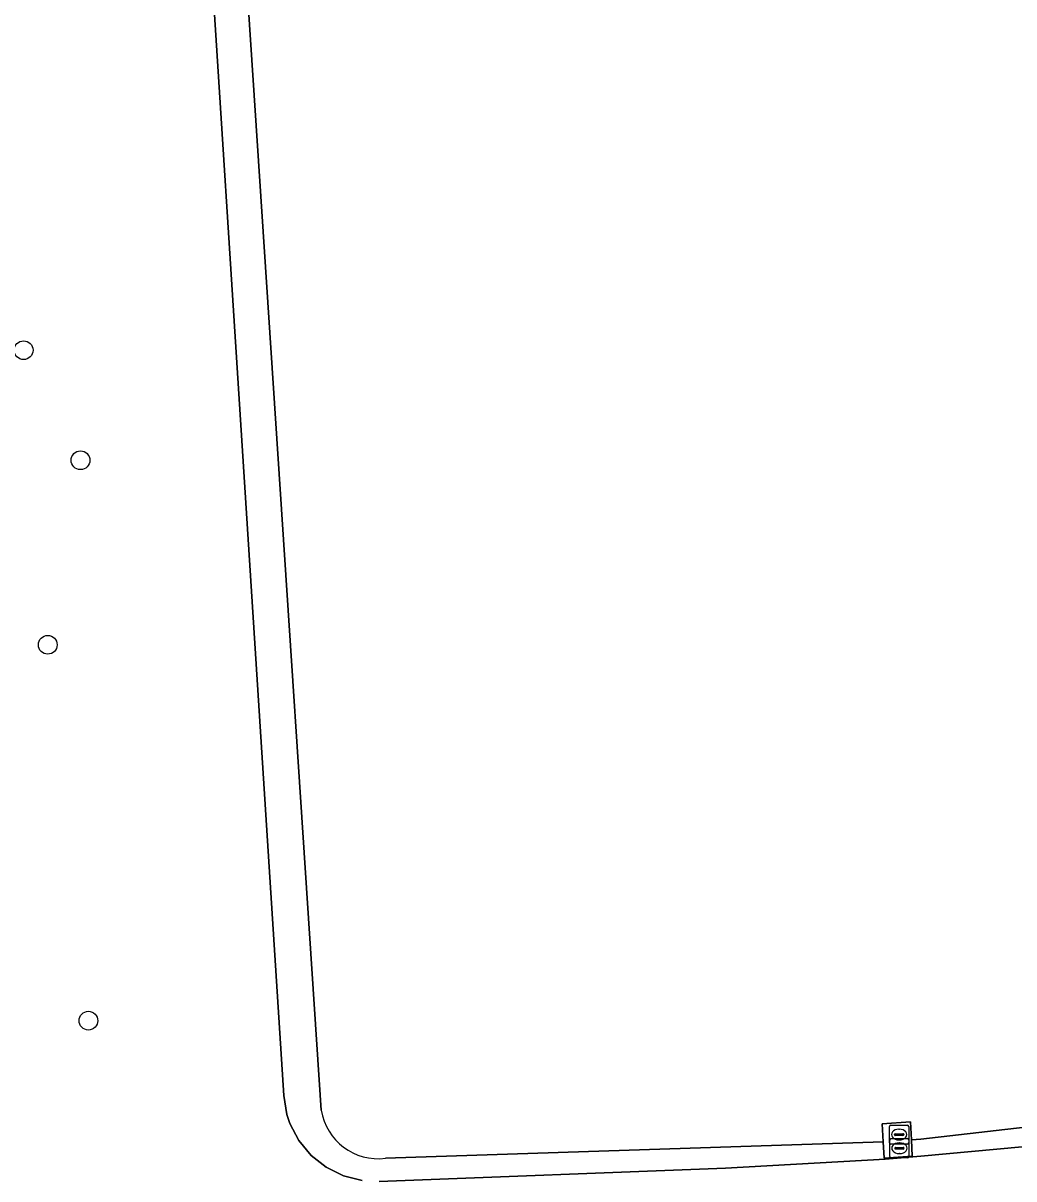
# Model space of a CAD drawing. Extents: x 160732 to 162107, y 387428 to 388479.
# Drawn here: x 160786.9 to 160838.5, y 387806.4 to 387866.7 of the extents above; entities that cross this region are included whole.
import ezdxf

# ---------------------------------------------------------------- set-up
doc = ezdxf.new("R2010")
doc.units = 0
for name, color, linetype in [('IMGEO_Boom', 7, 'Continuous'), ('IMGEO_Groenvoorziening', 7, 'Continuous'), ('IMGEO_Meer_plas_ven_vijver', 7, 'Continuous'), ('IMGEO_Oever', 7, 'Continuous'), ('IMGEO_Rioolput', 7, 'Continuous'), ('IMGEO_Terreindeel_open', 7, 'Continuous')]:
    doc.layers.add(name, color=color, linetype=linetype)

msp = doc.modelspace()

# ---------------------------------------------------------------- linework, layer by layer
at = {"layer": 'IMGEO_Boom'}
for centre in [(160786.876, 387849.629), (160789.841, 387843.889), (160788.135, 387834.264), (160790.253, 387814.658)]:
    msp.add_circle(centre, 0.489, dxfattribs=at)
at = {"layer": 'IMGEO_Groenvoorziening'}
for points in [[(160804.527, 387806.316), (160803.555, 387806.564), (160802.656, 387807.01), (160801.869, 387807.632), (160801.228, 387808.404), (160800.762, 387809.293), (160800.601, 387809.769), (160800.433, 387810.758), (160788.313, 388000), (160786.861, 388022.113), (160787.07, 388023.425), (160787.432, 388024.236), (160788.27, 388025.267), (160789.315, 388025.958), (160806.244, 388030.763)], [(160857.807, 387809.812), (160833.652, 387807.591), (160831.796, 387807.433), (160823.47, 387806.965), (160805.409, 387806.269)]]:
    msp.add_lwpolyline(points, dxfattribs=at)
at = {"layer": 'IMGEO_Meer_plas_ven_vijver'}
for points in [[(160788.782, 388022.168), (160790.178, 388000), (160796.936, 387892.703), (160802.392, 387809.986)], [(160805.736, 387807.482), (160831.693, 387808.333), (160831.636, 387809.286), (160833.11, 387809.38), (160833.157, 387808.439), (160833.653, 387808.475), (160846.043, 387809.912), (160857.041, 387811.003)]]:
    msp.add_lwpolyline(points, dxfattribs=at)
msp.add_arc((160805.354, 387810.456), 2.999, 189.01986, 277.32812, dxfattribs=at)
at = {"layer": 'IMGEO_Oever'}
for points in [[(160786.861, 388022.113), (160788.313, 388000), (160800.433, 387810.758), (160800.601, 387809.769), (160800.762, 387809.293), (160801.228, 387808.404), (160801.869, 387807.632), (160802.656, 387807.01), (160803.555, 387806.564), (160804.527, 387806.316)], [(160802.392, 387809.986), (160796.936, 387892.703), (160790.178, 388000), (160788.782, 388022.168)], [(160805.409, 387806.269), (160823.47, 387806.965), (160831.796, 387807.433), (160833.652, 387807.591), (160857.807, 387809.812), (160858.606, 387809.977), (160859.353, 387810.304), (160860.306, 387811.067), (160860.976, 387812.086), (160861.233, 387812.861), (160861.319, 387813.515), (160862.016, 387828.759), (160860.296, 387828.759), (160859.513, 387813.668)], [(160857.041, 387811.003), (160846.043, 387809.912), (160833.653, 387808.475), (160833.157, 387808.439), (160833.2, 387807.593), (160831.744, 387807.483), (160831.693, 387808.333), (160805.736, 387807.482)]]:
    msp.add_lwpolyline(points, dxfattribs=at)
msp.add_arc((160805.354, 387810.456), 2.999, 189.01986, 277.32812, dxfattribs=at)
at = {"layer": 'IMGEO_Rioolput'}
for p, q in [((160832.091, 387809.216), (160832.943, 387809.216)), ((160832.016, 387808.29), (160832.016, 387809.142)), ((160832.275, 387808.71), (160832.275, 387808.722)), ((160832.713, 387808.673), (160832.315, 387808.673)), ((160832.318, 387808.759), (160832.716, 387808.759)), ((160832.504, 387808.996), (160832.529, 387808.996)), ((160832.759, 387808.722), (160832.759, 387808.71)), ((160833.017, 387809.142), (160833.017, 387808.29)), ((160832.03, 387807.581), (160832.03, 387808.433)), ((160832.943, 387808.216), (160832.091, 387808.216)), ((160832.105, 387808.507), (160832.957, 387808.507)), ((160832.289, 387808.001), (160832.289, 387808.013)), ((160832.332, 387808.05), (160832.73, 387808.05)), ((160832.527, 387808.436), (160832.502, 387808.436)), ((160832.518, 387808.287), (160832.543, 387808.287)), ((160832.773, 387808.013), (160832.773, 387808.001)), ((160833.031, 387808.433), (160833.031, 387807.581)), ((160832.957, 387807.507), (160832.105, 387807.507)), ((160832.727, 387807.964), (160832.329, 387807.964)), ((160832.541, 387807.727), (160832.516, 387807.727))]:
    msp.add_line(p, q, dxfattribs=at)
for points in [[(160832.091, 387809.216), (160832.943, 387809.216)], [(160832.016, 387808.29), (160832.016, 387809.142)], [(160833.017, 387809.142), (160833.017, 387808.29)], [(160832.03, 387807.581), (160832.03, 387808.433)], [(160832.943, 387808.216), (160832.091, 387808.216)], [(160832.105, 387808.507), (160832.957, 387808.507)], [(160833.031, 387808.433), (160833.031, 387807.581)], [(160832.957, 387807.507), (160832.105, 387807.507)]]:
    msp.add_lwpolyline(points, dxfattribs=at)
for centre, radius, start, end in [((160832.093, 387809.14), 0.0765, 91.55205, 178.44795), ((160832.093, 387809.14), 0.0765, 91.55205, 178.44795), ((160832.941, 387809.14), 0.0765, 1.55205, 88.44795), ((160832.941, 387809.14), 0.0765, 1.55205, 88.44795), ((160832.315, 387808.719), 0.0403, 85.87752, 175.75265), ((160832.312, 387808.709), 0.0366, 178.93798, 274.71019), ((160832.716, 387808.716), 0.043, 264.86636, 352.45326), ((160832.72, 387808.721), 0.0386, 1.73085, 96.63898), ((160832.093, 387808.292), 0.0765, 181.55205, 268.44795), ((160832.093, 387808.292), 0.0765, 181.55205, 268.44795), ((160832.107, 387808.431), 0.0765, 91.55205, 178.44795), ((160832.107, 387808.431), 0.0765, 91.55205, 178.44795), ((160832.329, 387808.01), 0.0403, 85.87752, 175.75265), ((160832.326, 387808), 0.0366, 178.93798, 274.71019), ((160832.73, 387808.007), 0.043, 264.86636, 352.45326), ((160832.734, 387808.012), 0.0386, 1.73085, 96.63898), ((160832.941, 387808.292), 0.0765, 271.55205, 358.44795), ((160832.941, 387808.292), 0.0765, 271.55205, 358.44795), ((160832.955, 387808.431), 0.0765, 1.55205, 88.44795), ((160832.955, 387808.431), 0.0765, 1.55205, 88.44795), ((160832.107, 387807.583), 0.0765, 181.55205, 268.44795), ((160832.107, 387807.583), 0.0765, 181.55205, 268.44795), ((160832.955, 387807.583), 0.0765, 271.55205, 358.44795), ((160832.955, 387807.583), 0.0765, 271.55205, 358.44795)]:
    msp.add_arc(centre, radius, start, end, dxfattribs=at)
for centre, major_axis, ratio, start_param, end_param in [((160832.503, 387808.716), (-0.387, 0.002), 0.722429, 4.712389, 7.853982), ((160832.528, 387808.716), (-0.39, 0.002), 0.717154, 1.570796, 4.712389), ((160832.517, 387808.007), (-0.387, 0.002), 0.722429, 4.712389, 7.853982), ((160832.542, 387808.007), (-0.39, 0.002), 0.717154, 1.570796, 4.712389)]:
    msp.add_ellipse(centre, major_axis=major_axis, ratio=ratio, start_param=start_param, end_param=end_param, dxfattribs=at)
at = {"layer": 'IMGEO_Terreindeel_open'}
msp.add_lwpolyline([(160833.11, 387809.38), (160831.636, 387809.286), (160831.693, 387808.333), (160831.744, 387807.483), (160833.2, 387807.593), (160833.157, 387808.439)], close=True, dxfattribs=at)

doc.saveas('drawing.dxf')
